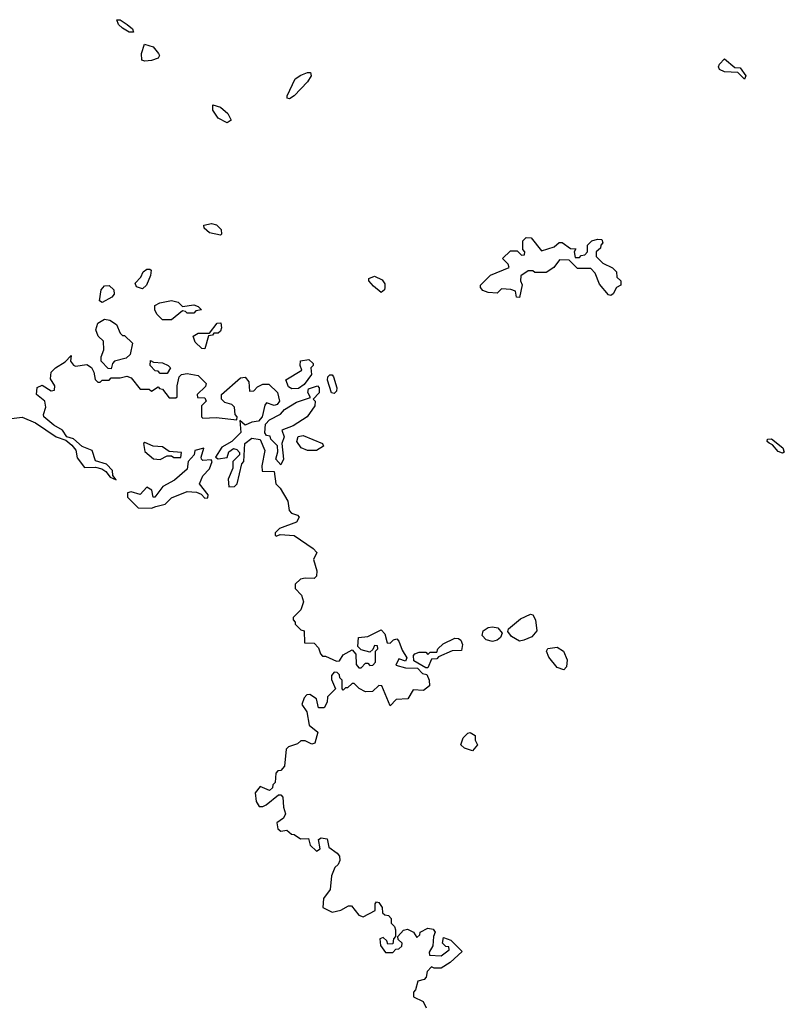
# Model space of a CAD drawing. Extents: x 2380107 to 2585170, y 384273 to 546161.
# Tile 330 of 331: x 2517074 to 2520503, y 497471 to 501886. Entities that reach past the tile are written whole.
import ezdxf

# ---------------------------------------------------------------- set-up
doc = ezdxf.new("R2010")
doc.units = 0

msp = doc.modelspace()

# ---------------------------------------------------------------- linework, layer by layer
at = {"layer": '0CON05XD'}
for points in [[(2517585, 501830), (2517565, 501830), (2517535, 501847.5), (2517517.5, 501865), (2517510, 501885), (2517525, 501886.2), (2517556.7, 501865), (2517580, 501845), (2517585, 501830)], [(2517635, 501700), (2517622.5, 501705), (2517620, 501735), (2517634, 501776), (2517672.5, 501765), (2517697.5, 501735), (2517701.2, 501725), (2517696, 501714), (2517665, 501703.3), (2517635, 501700)], [(2520325, 501620), (2520295, 501650), (2520235, 501652.5), (2520213, 501663), (2520207.5, 501675), (2520213, 501687), (2520235, 501710), (2520281.7, 501671.7), (2520305, 501670), (2520330, 501635), (2520325, 501620)], [(2518285, 501532), (2518274.2, 501534.2), (2518274.2, 501545), (2518309.5, 501620.5), (2518335, 501638), (2518365, 501650), (2518379.2, 501649.2), (2518382, 501635), (2518365, 501608), (2518305.5, 501544.5), (2518285, 501532)], [(2518005, 501423.3), (2517964.2, 501444.2), (2517940.5, 501480.5), (2517940, 501505), (2517975, 501494.2), (2518007.1, 501465), (2518022.5, 501435), (2518005, 501423.3)], [(2517975, 500920), (2517925, 500930), (2517901.7, 500951.7), (2517900, 500965), (2517935, 500972.5), (2517957, 500967), (2517977.5, 500945), (2517980, 500925), (2517975, 500920)], [(2519315, 500640), (2519301.7, 500641.7), (2519298.3, 500668.3), (2519277, 500677), (2519235, 500680), (2519215, 500660), (2519175, 500662.5), (2519151.7, 500671.7), (2519140, 500685), (2519140, 500695), (2519185, 500740), (2519270, 500775), (2519265, 500790), (2519240, 500815), (2519275, 500850), (2519305, 500850), (2519325, 500830), (2519338.3, 500831.7), (2519340, 500845), (2519330, 500855), (2519330, 500895), (2519345, 500910), (2519368.3, 500908.3), (2519415, 500850), (2519471.7, 500868.3), (2519493, 500887), (2519507, 500887), (2519545, 500860), (2519568.3, 500858.3), (2519560, 500845), (2519565, 500820), (2519585, 500820), (2519591.7, 500828.3), (2519608.3, 500831.7), (2519620, 500845), (2519620, 500875), (2519640, 500895), (2519665, 500902.5), (2519685, 500900), (2519690, 500885), (2519680, 500875), (2519678.3, 500861.7), (2519660, 500845), (2519660, 500825), (2519690, 500795), (2519733, 500773), (2519750, 500755), (2519751.7, 500731.7), (2519770, 500715), (2519770, 500695), (2519750, 500685), (2519735, 500657.5), (2519725, 500650), (2519715, 500652.5), (2519675, 500700), (2519655, 500750), (2519635, 500770), (2519575, 500770), (2519538.3, 500808.3), (2519495, 500810), (2519470, 500775), (2519435, 500752.5), (2519385, 500752.5), (2519375, 500760), (2519355, 500760), (2519321.7, 500738.3), (2519320, 500715), (2519327, 500697), (2519315, 500640)], [(2517625, 500680), (2517598.8, 500688.8), (2517592, 500705), (2517617.9, 500732.1), (2517627.5, 500755), (2517645, 500767.1), (2517658, 500768), (2517663.6, 500763.6), (2517660.5, 500739.5), (2517642.5, 500695), (2517625, 500680)], [(2518695, 500662.5), (2518660.7, 500690.7), (2518640, 500715), (2518640, 500725), (2518665, 500736.7), (2518699.3, 500719.3), (2518711.7, 500701.7), (2518712.5, 500685), (2518710, 500675), (2518695, 500662.5)], [(2517445, 500617.5), (2517432.5, 500625), (2517440, 500675), (2517455, 500692.5), (2517475, 500693.8), (2517496.2, 500675), (2517498, 500655), (2517487.5, 500642.5), (2517445, 500617.5)], [(2517755, 500540), (2517715, 500540), (2517690, 500565), (2517680, 500585), (2517680, 500605), (2517703, 500617), (2517755, 500627.5), (2517785, 500620), (2517805, 500600), (2517855, 500607.5), (2517875, 500600), (2517890, 500585), (2517865, 500580), (2517855, 500570), (2517825, 500570), (2517818.3, 500578.3), (2517805, 500580), (2517755, 500540)], [(2517485, 500320), (2517471.7, 500321.7), (2517440, 500355), (2517440, 500375), (2517452.5, 500405), (2517450, 500445), (2517426.4, 500466.4), (2517416.2, 500495), (2517424.2, 500525), (2517455, 500543.8), (2517478.8, 500538.8), (2517509.3, 500519.3), (2517525, 500480), (2517535, 500470), (2517545, 500470), (2517580, 500435), (2517570, 500385), (2517551.7, 500368.3), (2517500, 500355), (2517490, 500345), (2517485, 500320)], [(2517905, 500410), (2517891.7, 500411.7), (2517860.7, 500440.7), (2517853, 500467), (2517875, 500480), (2517925, 500480), (2517960, 500525), (2517977, 500527), (2517980, 500505), (2517975, 500490), (2517965, 500480), (2517945, 500480), (2517938.3, 500471.7), (2517921.7, 500468.3), (2517905, 500410)], [(2517003, 500093), (2517085, 500103.8), (2517145, 500078.8), (2517237.5, 500015), (2517280.7, 500000.7), (2517308.6, 499978.6), (2517325.8, 499955.8), (2517331.7, 499921.7), (2517365, 499877.5), (2517415, 499880), (2517442.7, 499872.7), (2517460.7, 499860.7), (2517480, 499835), (2517507, 499823), (2517492.5, 499842.5), (2517490, 499865), (2517463, 499893), (2517415, 499907.5), (2517400, 499955), (2517355, 499972.5), (2517315, 500006.7), (2517286.2, 500016.2), (2517265.9, 500045.9), (2517227.7, 500067.7), (2517183.3, 500105), (2517181.2, 500115), (2517192, 500148), (2517187.5, 500175), (2517150, 500205), (2517152.9, 500237.1), (2517175, 500247.1), (2517215, 500222.5), (2517230, 500225), (2517232.5, 500245), (2517212, 500275), (2517215.7, 500305), (2517234.5, 500325.5), (2517278.8, 500351.2), (2517305, 500380), (2517302.5, 500355), (2517315, 500337.5), (2517325, 500332.5), (2517375, 500340), (2517396.4, 500326.4), (2517407.5, 500305), (2517413, 500273), (2517425, 500260), (2517435, 500260), (2517445, 500270), (2517475, 500270), (2517485, 500280), (2517525, 500280), (2517555, 500287.5), (2517575, 500280), (2517615, 500230), (2517655, 500230), (2517665, 500220), (2517695, 500240), (2517701.7, 500231.7), (2517715, 500230), (2517745, 500190), (2517775, 500190), (2517780, 500195), (2517780, 500245), (2517790, 500285), (2517800, 500295), (2517825, 500300), (2517875, 500290), (2517910, 500255), (2517908.3, 500241.7), (2517870, 500205), (2517871.7, 500191.7), (2517905, 500190), (2517910, 500175), (2517890, 500155), (2517890, 500105), (2517895, 500100), (2517955, 500102.5), (2518047.5, 500092.5), (2518050, 500105), (2518040, 500115), (2518038.3, 500148.3), (2518025, 500160), (2517995, 500170), (2517980, 500185), (2517980, 500205), (2518065, 500280), (2518085, 500282.5), (2518101.7, 500261.7), (2518105, 500220), (2518125, 500222.5), (2518140.7, 500239.3), (2518165, 500252.5), (2518191.7, 500251.7), (2518230, 500215), (2518238.8, 500175), (2518228.8, 500161.2), (2518215, 500156.2), (2518181.7, 500168.3), (2518173, 500157), (2518162, 500105), (2518145, 500085.8), (2518115, 500081.2), (2518085, 500067.5), (2518061.7, 500088.3), (2518065.6, 500034.4), (2518026.2, 499995), (2517980.7, 499969.3), (2517952.5, 499925), (2517965, 499916.7), (2518005, 499922.5), (2518011.7, 499948.3), (2518033, 499963), (2518048.8, 499958.8), (2518060, 499945), (2518060, 499935), (2518030, 499905), (2518030, 499875), (2518010, 499825), (2518011.7, 499791.7), (2518037, 499793), (2518050, 499805), (2518070, 499895), (2518080, 499905), (2518083.3, 499985), (2518115, 500010), (2518153, 500003), (2518173.3, 499955), (2518160, 499885), (2518161.7, 499861.7), (2518215, 499860), (2518222.5, 499805), (2518242.5, 499785), (2518276.7, 499726.7), (2518282.5, 499685), (2518293.8, 499673.8), (2518320, 499665), (2518327.5, 499655), (2518315, 499632.5), (2518240, 499605), (2518220, 499585), (2518220, 499575), (2518225, 499570), (2518242.5, 499577.5), (2518305, 499572.5), (2518390, 499515), (2518407, 499497), (2518392.5, 499465), (2518407.5, 499415), (2518405, 499390), (2518395, 499380), (2518355, 499382.5), (2518333, 499377), (2518310, 499355), (2518310, 499335), (2518337.5, 499305), (2518347.5, 499275), (2518335, 499240), (2518300, 499205), (2518300, 499195), (2518310, 499185), (2518310, 499175), (2518335, 499150), (2518350, 499145), (2518351.7, 499091.7), (2518395, 499090), (2518415, 499070), (2518423, 499043), (2518432.5, 499032.5), (2518445, 499032.5), (2518495, 499010), (2518508.3, 499011.7), (2518525, 499037.5), (2518565, 499060), (2518581.7, 499041.7), (2518582.5, 498995), (2518595, 498980), (2518605, 498980), (2518625, 499000), (2518635, 499000), (2518645, 498990), (2518658.3, 498991.7), (2518670, 499005), (2518670, 499055), (2518680, 499065), (2518678.3, 499078.3), (2518665, 499080), (2518658.3, 499061.7), (2518645, 499050), (2518605, 499060), (2518590, 499075), (2518593.6, 499116.4), (2518635, 499120), (2518695, 499150), (2518711.7, 499131.7), (2518721.7, 499091.7), (2518735, 499090), (2518750, 499105), (2518765, 499110), (2518775, 499100), (2518789.3, 499059.3), (2518810, 499025), (2518805, 499010), (2518775, 499020), (2518761.7, 498991.7), (2518805, 498980), (2518858.3, 498978.3), (2518880, 498955), (2518900, 498950), (2518911.2, 498925), (2518911.7, 498898.3), (2518885, 498878), (2518838.3, 498881.7), (2518815, 498840), (2518763, 498837), (2518735, 498810), (2518698.3, 498898.3), (2518685, 498900), (2518657, 498873), (2518625, 498872.5), (2518596.4, 498886.4), (2518575, 498910), (2518565, 498910), (2518545, 498890), (2518535, 498890), (2518525, 498880), (2518520, 498885), (2518520, 498925), (2518510, 498935), (2518508.3, 498948.3), (2518498.3, 498958.3), (2518485, 498960), (2518472.5, 498945), (2518473, 498927), (2518490, 498885), (2518455, 498850), (2518452.5, 498825), (2518439.3, 498800.7), (2518415, 498800), (2518405, 498840), (2518375, 498860), (2518361.7, 498858.3), (2518350, 498845), (2518340, 498815), (2518361.7, 498781.7), (2518373, 498723), (2518411.7, 498691.7), (2518397.5, 498642.5), (2518385, 498637.5), (2518355, 498652.5), (2518335, 498652.5), (2518320.7, 498639.3), (2518280, 498625), (2518270, 498615), (2518261.7, 498538.3), (2518245, 498520), (2518231.7, 498518.3), (2518222.5, 498507.5), (2518220, 498465), (2518210, 498455), (2518208.3, 498441.7), (2518195, 498430), (2518153, 498447), (2518130.7, 498419.3), (2518135, 498380), (2518148.3, 498358.3), (2518165, 498357.5), (2518180, 498365), (2518235, 498410), (2518245, 498410), (2518255, 498400), (2518257.5, 498355), (2518266.7, 498325), (2518257.5, 498305), (2518227.5, 498285), (2518231.7, 498258.3)], [(2517735, 500300), (2517705, 500300), (2517695, 500310), (2517681.7, 500311.7), (2517660, 500335), (2517661.7, 500358.3), (2517675, 500350), (2517715, 500347.5), (2517740, 500335), (2517750, 500325), (2517735, 500300)], [(2518295, 500231.2), (2518280, 500240), (2518268.3, 500271.7), (2518340, 500315), (2518332.5, 500335), (2518333.6, 500356.4), (2518371.7, 500361.7), (2518390, 500345), (2518390, 500335), (2518380, 500325), (2518383.3, 500295), (2518349.4, 500250.6), (2518325, 500232.5), (2518295, 500231.2)], [(2518485, 500210), (2518473, 500213), (2518455, 500270), (2518456.7, 500285), (2518465, 500293.3), (2518475, 500293.3), (2518481.2, 500285), (2518496.2, 500235), (2518495, 500220), (2518485, 500210)], [(2518245, 499890), (2518222.5, 499915), (2518231.7, 499948.3), (2518230, 499975), (2518200, 500005), (2518198.3, 500018.3), (2518181.7, 500021.7), (2518173, 500033), (2518177.3, 500072.7), (2518195, 500091.2), (2518243.3, 500116.7), (2518261.7, 500138.3), (2518315, 500171.2), (2518378.3, 500191.7), (2518366.7, 500215), (2518369.3, 500230.7), (2518410, 500245), (2518417.5, 500235), (2518417, 500213), (2518390, 500185), (2518400, 500175), (2518397.5, 500155), (2518363.3, 500105), (2518300, 500065), (2518250, 500045), (2518260, 500015), (2518250, 499985), (2518256.7, 499915), (2518245, 499890)], [(2518405, 499953.8), (2518365, 499954.2), (2518335.9, 499965.9), (2518316.7, 499995), (2518323.6, 500016.4), (2518345, 500021.2), (2518432.5, 499985), (2518436.4, 499973.6), (2518405, 499953.8)], [(2517705, 499913.3), (2517735, 499930), (2517755, 499930), (2517765, 499922.5), (2517797, 499923), (2517800, 499945), (2517745, 499950), (2517715, 499970), (2517673, 499973), (2517635, 499990), (2517630, 499985), (2517635, 499950), (2517675, 499917.5), (2517705, 499913.3)], [(2520495, 499942), (2520475, 499950), (2520449.5, 499979.5), (2520435, 499986.7), (2520426.7, 499995), (2520427.5, 500005), (2520445.9, 500005.9), (2520497, 499967), (2520503, 499947), (2520495, 499942)], [(2517665, 499695.8), (2517685, 499702.5), (2517726.2, 499713.8), (2517755, 499742.5), (2517825, 499770), (2517867, 499767), (2517888.3, 499758.3), (2517905, 499740), (2517918.3, 499741.7), (2517920, 499755), (2517880, 499805), (2517895, 499840), (2517925, 499872.5), (2517937.5, 499905), (2517932.5, 499912.5), (2517895, 499910), (2517890, 499915), (2517887.5, 499925), (2517900, 499965), (2517860, 499955), (2517857.5, 499935), (2517830, 499905), (2517825, 499870), (2517768.3, 499821.7), (2517717, 499793), (2517680, 499745), (2517672.5, 499745), (2517666.4, 499776.4), (2517645, 499790), (2517615, 499756.7), (2517575, 499768.8), (2517557.5, 499765), (2517557.5, 499745), (2517605, 499696.7), (2517665, 499695.8)], [(2519315, 499100), (2519279.5, 499119.5), (2519263.3, 499143.3), (2519266.7, 499155), (2519320.8, 499199.2), (2519365, 499220), (2519375, 499217.5), (2519388, 499195), (2519393.3, 499145), (2519370.7, 499119.3), (2519335, 499103.3), (2519315, 499100)], [(2519195, 499098), (2519165.9, 499105.9), (2519147.5, 499125), (2519152.5, 499145), (2519175, 499160.8), (2519195, 499164), (2519218.3, 499158.3), (2519237.5, 499135), (2519230, 499115), (2519215, 499103.8), (2519195, 499098)], [(2518905, 498980), (2518895, 498980), (2518841.7, 499011.7), (2518840, 499035), (2518847, 499043), (2518865, 499050), (2518895, 499050), (2518905, 499040), (2518915, 499050), (2518945, 499050), (2518950, 499065), (2518973, 499087), (2519025, 499112.5), (2519041.7, 499111.7), (2519053, 499103), (2519060, 499085), (2519055, 499057.5), (2519013.6, 499056.4), (2518951.7, 499028.3), (2518945, 499020), (2518921.7, 499018.3), (2518905, 498980)], [(2519515, 498970), (2519485, 498981.2), (2519447.5, 499027.5), (2519436.2, 499055), (2519443.1, 499066.9), (2519485, 499072), (2519513.3, 499055), (2519528.8, 499015), (2519526.4, 498983.6), (2519515, 498970)], [(2519105, 498607.5), (2519069.3, 498619.3), (2519052.5, 498635), (2519063.6, 498666.4), (2519083.6, 498686.4), (2519095, 498690), (2519116.1, 498676.1), (2519117.5, 498655), (2519127.5, 498635), (2519105, 498607.5)], [(2518231.7, 498258.3), (2518245, 498246.7), (2518271.7, 498251.7), (2518293, 498233), (2518305, 498232.5), (2518333, 498213), (2518370, 498215), (2518377.5, 498185), (2518405, 498157.5), (2518421.7, 498168.3), (2518415, 498210), (2518427, 498217), (2518453, 498213), (2518460, 498175), (2518498.6, 498148.6), (2518508, 498135), (2518510, 498115), (2518502.3, 498097.7), (2518487.5, 498085), (2518473, 498047), (2518466.7, 497985), (2518436, 497945), (2518433.3, 497905), (2518475, 497883.3), (2518515, 497892.5), (2518548.3, 497911.7), (2518561.7, 497911.7), (2518595, 497870), (2518615, 497862.5), (2518668.3, 497891.7), (2518668.3, 497921.7), (2518675, 497930), (2518685, 497927.5), (2518700, 497905), (2518701.7, 497881.7), (2518711.7, 497871.7), (2518728.3, 497868.3), (2518740, 497855), (2518740, 497835), (2518755, 497820), (2518760, 497805), (2518760, 497775), (2518750, 497765), (2518748.3, 497741.7), (2518725, 497740), (2518720, 497755), (2518705, 497770), (2518690, 497765), (2518692.5, 497735), (2518715, 497702.5), (2518747, 497703), (2518761.7, 497718.3), (2518775, 497720), (2518788.3, 497731.7), (2518790, 497745), (2518771.7, 497761.7), (2518770, 497775), (2518795, 497802.5), (2518813, 497807), (2518840, 497795), (2518855, 497770), (2518868.3, 497781.7), (2518870, 497795), (2518905, 497812.5), (2518928.3, 497808.3), (2518937.5, 497795), (2518930, 497775), (2518927, 497733), (2518910, 497705), (2518911.7, 497691.7), (2518965, 497687.5), (2519000, 497715), (2518998.3, 497728.3), (2518985, 497730), (2518970, 497745), (2518975, 497770), (2519008.3, 497758.3), (2519058.3, 497708.3), (2519005, 497657.5), (2518965, 497633.3), (2518932.5, 497632.5), (2518921.7, 497638.3), (2518901.7, 497618.3), (2518897, 497593), (2518888.3, 497581.7), (2518860, 497575), (2518850, 497535), (2518840, 497525), (2518840, 497505), (2518883, 497483), (2518897.5, 497455)]]:
    msp.add_lwpolyline(points, dxfattribs=at)

doc.saveas('drawing.dxf')
